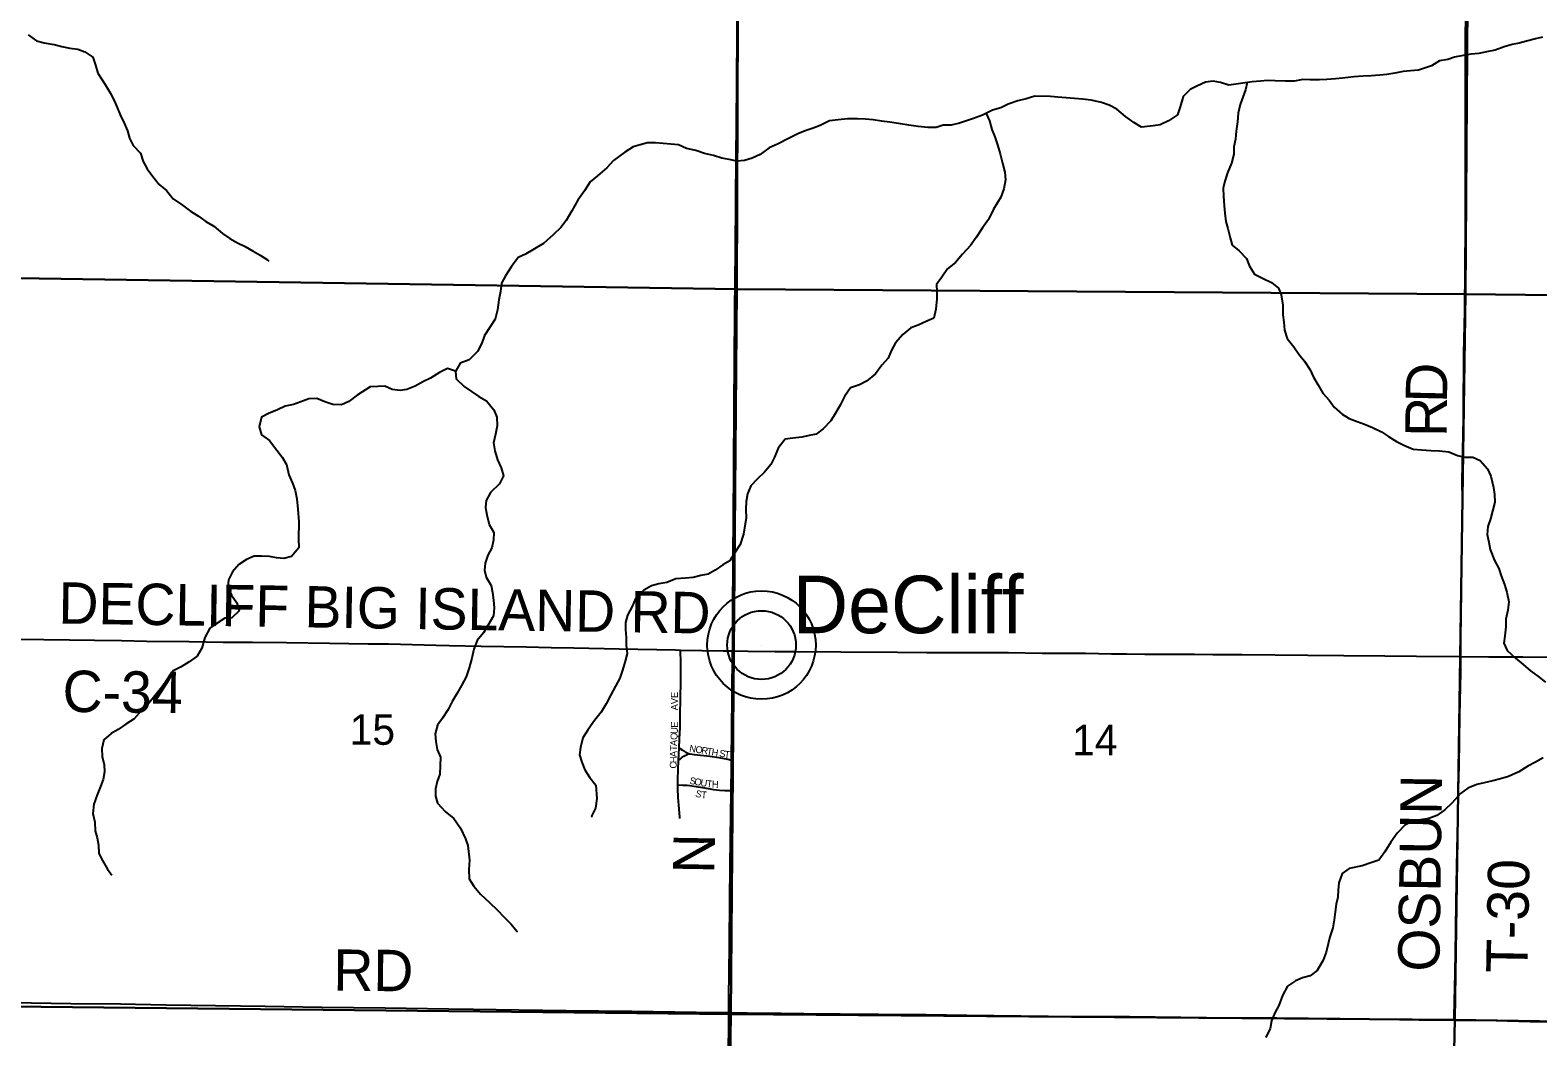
# Model space of a CAD drawing. Extents: x 1584893 to 1934202, y 663575 to 1091909.
# Drawn here: x 1729310 to 1740237, y 948034 to 955332 of the extents above; entities that cross this region are included whole.
import ezdxf

# ---------------------------------------------------------------- set-up
doc = ezdxf.new("R2010")
doc.units = 0
for name, color, linetype in [('GM_X_County_Road', 7, 'Continuous'), ('GM_X_County_Road_Text', 7, 'Continuous'), ('GM_X_Minor_River', 7, 'Continuous'), ('GM_X_Section', 7, 'Continuous'), ('GM_X_Section_Text', 7, 'Continuous'), ('GM_X_Township_Road', 7, 'Continuous'), ('GM_X_Township_Road_Text', 7, 'Continuous'), ('GM_X_Township_Subdivision', 7, 'Continuous'), ('GM_X_Township_Subdivision_Text', 7, 'Continuous'), ('GM_X_Unincorporated', 7, 'Continuous'), ('GM_X_Unincorporated_Location', 7, 'Continuous'), ('GM_X_Unincorporated_Text', 7, 'Continuous')]:
    doc.layers.add(name, color=color, linetype=linetype)

msp = doc.modelspace()

# ---------------------------------------------------------------- linework, layer by layer
at = {"layer": 'GM_X_County_Road'}
for points in [[(1734401, 950831), (1734402, 950842), (1734404, 951104), (1734406, 951498), (1734411, 952138), (1734413, 952613), (1734416, 952925), (1734418, 953303), (1734422, 953729), (1734425, 954106), (1734428, 954402), (1734429, 954664), (1734431, 954943), (1734434, 955320), (1734436, 955599), (1734436, 955814), (1734440, 956109)], [(1729200, 950917), (1729224, 950916), (1729595, 950912), (1729776, 950909), (1729973, 950906), (1730153, 950903), (1730464, 950899), (1730710, 950896), (1730923, 950895), (1731169, 950892), (1731481, 950888), (1731760, 950883), (1731907, 950882), (1732252, 950873), (1732349, 950871), (1732579, 950865), (1732906, 950862), (1733086, 950857), (1733250, 950853), (1733578, 950847), (1733988, 950839), (1734023, 950838)], [(1734023, 950838), (1734332, 950832), (1734401, 950831)], [(1734394, 950040), (1734396, 950267), (1734398, 950497), (1734401, 950831)], [(1734401, 950831), (1734513, 950829), (1734710, 950828), (1734857, 950827), (1735186, 950824), (1735596, 950822), (1735809, 950820), (1736219, 950819), (1736400, 950819), (1736646, 950816), (1736794, 950816), (1736958, 950815), (1737054, 950812), (1737147, 950811), (1737258, 950810), (1737389, 950808), (1737537, 950808), (1737652, 950809), (1737750, 950808), (1737881, 950806), (1737963, 950806), (1738094, 950805), (1738570, 950801), (1738832, 950798), (1739128, 950796), (1739357, 950793), (1739680, 950791)], [(1739680, 950791), (1739882, 950789), (1740129, 950788), (1740490, 950787), (1740637, 950785), (1740850, 950783), (1741408, 950779), (1741704, 950777), (1742032, 950773), (1742163, 950772), (1742283, 950771)], [(1734391, 949819), (1734394, 949989), (1734394, 950040)], [(1734374, 948210), (1734374, 948315), (1734378, 948693), (1734382, 949037), (1734387, 949480), (1734391, 949808), (1734391, 949819)], [(1729174, 948282), (1729178, 948282), (1729604, 948276), (1729965, 948272), (1730293, 948266), (1730834, 948258), (1731014, 948255), (1731424, 948249), (1731884, 948243), (1732343, 948236), (1732523, 948235), (1732851, 948230), (1733195, 948225), (1733671, 948219), (1734294, 948211), (1734374, 948210)], [(1734308, 943007), (1734312, 943525), (1734316, 943722), (1734320, 944017), (1734323, 944247), (1734329, 944542), (1734334, 944887), (1734338, 945166), (1734340, 945379), (1734343, 945576), (1734347, 945904), (1734352, 946281), (1734354, 946429), (1734356, 946658), (1734358, 946790), (1734361, 947101), (1734365, 947446), (1734370, 947840), (1734373, 948086), (1734374, 948210)], [(1734374, 948210), (1734507, 948208), (1734753, 948206), (1734917, 948203), (1735180, 948201), (1735459, 948198), (1735803, 948195), (1736098, 948191), (1736885, 948182), (1737279, 948180), (1737836, 948174), (1738345, 948172), (1738804, 948166), (1739378, 948158), (1739575, 948156), (1739630, 948155)], [(1739630, 948155), (1739854, 948154), (1740181, 948146), (1740329, 948144), (1740493, 948141), (1740887, 948133), (1741428, 948123), (1741723, 948118), (1742198, 948109), (1742242, 948109)]]:
    msp.add_lwpolyline(points, dxfattribs=at)
at = {"layer": 'GM_X_Minor_River'}
for points in [[(1729296, 955297), (1729356, 955254), (1729412, 955239), (1729485, 955228), (1729539, 955213), (1729599, 955202), (1729655, 955195), (1729707, 955174), (1729764, 955137), (1729785, 955079), (1729800, 955020), (1729855, 954937), (1729890, 954877), (1729919, 954822), (1729940, 954772), (1729962, 954717), (1729993, 954654), (1730016, 954602), (1730031, 954550), (1730056, 954495), (1730109, 954440), (1730130, 954380), (1730159, 954327), (1730199, 954272), (1730246, 954213), (1730299, 954170), (1730348, 954109), (1730415, 954062), (1730473, 954019), (1730530, 953984), (1730584, 953945), (1730641, 953912), (1730704, 953857), (1730758, 953822), (1730813, 953791), (1730869, 953764), (1730926, 953729), (1730978, 953700), (1731030, 953667), (1731041, 953657)], [(1740271, 955281), (1740221, 955270), (1740155, 955253), (1740102, 955237), (1740050, 955228), (1739994, 955211), (1739927, 955188), (1739865, 955175), (1739809, 955162), (1739755, 955157), (1739696, 955148), (1739634, 955135), (1739584, 955120), (1739524, 955109), (1739467, 955073), (1739372, 955043), (1739314, 955038), (1739260, 955033), (1739200, 955020), (1739143, 955011), (1739093, 955005), (1739029, 955002), (1738971, 954999), (1738903, 954994), (1738821, 954984), (1738771, 954979), (1738708, 954974), (1738654, 954973), (1738588, 954972), (1738534, 954974), (1738474, 954961), (1738406, 954961), (1738334, 954964), (1738278, 954967), (1738228, 954961), (1738167, 954958), (1738115, 954951), (1738065, 954944), (1737997, 954933), (1737937, 954952), (1737885, 954961), (1737829, 954954), (1737770, 954929), (1737718, 954902), (1737667, 954852), (1737646, 954777), (1737625, 954717), (1737560, 954674), (1737501, 954645), (1737449, 954638), (1737365, 954629), (1737308, 954662), (1737250, 954707), (1737187, 954758), (1737131, 954789), (1737074, 954808), (1737000, 954825), (1736938, 954832), (1736758, 954847), (1736706, 954852), (1736592, 954854), (1736529, 954835), (1736469, 954820), (1736399, 954795), (1736346, 954770), (1736284, 954751), (1736213, 954716), (1736147, 954691)], [(1738131, 954953), (1738118, 954899), (1738081, 954792), (1738066, 954730), (1738061, 954668), (1738051, 954600), (1738046, 954542), (1738035, 954486), (1738035, 954433), (1738016, 954368), (1737988, 954298), (1737969, 954238), (1737956, 954186), (1737958, 954128), (1737964, 954058), (1737969, 954004), (1737975, 953945), (1737990, 953895), (1738007, 953827), (1738022, 953774), (1738073, 953733), (1738126, 953676), (1738147, 953620), (1738184, 953563), (1738246, 953532), (1738306, 953503), (1738357, 953462), (1738378, 953412), (1738389, 953337), (1738390, 953267), (1738397, 953215), (1738402, 953157), (1738421, 953096), (1738468, 953037), (1738505, 952984), (1738545, 952932), (1738586, 952869), (1738611, 952816), (1738642, 952762), (1738679, 952701), (1738726, 952650), (1738761, 952599), (1738819, 952548), (1738870, 952517), (1738928, 952494), (1738982, 952476), (1739039, 952451), (1739103, 952419), (1739156, 952386), (1739212, 952350), (1739265, 952323), (1739333, 952293), (1739393, 952290), (1739461, 952285), (1739525, 952282), (1739591, 952275), (1739655, 952248), (1739709, 952237), (1739765, 952236), (1739820, 952211), (1739873, 952152), (1739896, 952098), (1739915, 952017), (1739924, 951965), (1739925, 951911), (1739910, 951855), (1739893, 951789), (1739874, 951733), (1739871, 951675), (1739883, 951619), (1739892, 951567), (1739924, 951488), (1739954, 951429), (1739971, 951375), (1739996, 951314), (1740013, 951258), (1740026, 951188), (1740019, 951126), (1740006, 951062), (1740005, 951006), (1739998, 950940), (1739991, 950887), (1740016, 950835), (1740075, 950778), (1740130, 950733), (1740184, 950688), (1740237, 950649), (1740292, 950606)], [(1736147, 954691), (1736096, 954674), (1736046, 954657), (1735986, 954642), (1735928, 954643), (1735877, 954627), (1735817, 954626), (1735747, 954634), (1735679, 954643), (1735619, 954652), (1735541, 954665), (1735481, 954672), (1735420, 954681), (1735364, 954686), (1735306, 954689), (1735233, 954690), (1735167, 954681), (1735103, 954674), (1735036, 954641), (1734986, 954622), (1734928, 954601), (1734875, 954580), (1734801, 954543), (1734732, 954508), (1734667, 954479), (1734600, 954430), (1734542, 954405), (1734488, 954388), (1734431, 954383), (1734376, 954394), (1734324, 954404), (1734262, 954424), (1734198, 954437), (1734134, 954460), (1734068, 954473), (1734009, 954500), (1733953, 954505), (1733899, 954510), (1733843, 954515), (1733785, 954516), (1733731, 954500), (1733680, 954487), (1733620, 954448), (1733538, 954387), (1733490, 954334), (1733422, 954275), (1733370, 954232), (1733329, 954168), (1733279, 954099), (1733236, 954022), (1733195, 953952), (1733156, 953901), (1733101, 953847), (1733030, 953786), (1732953, 953740), (1732901, 953708), (1732848, 953683), (1732799, 953618), (1732756, 953550), (1732727, 953497), (1732720, 953437), (1732707, 953377), (1732698, 953305), (1732680, 953237), (1732639, 953175), (1732604, 953118), (1732583, 953062), (1732552, 953003), (1732491, 952943), (1732427, 952918), (1732392, 952857), (1732397, 952805), (1732456, 952748), (1732510, 952713), (1732563, 952676), (1732617, 952645), (1732670, 952580), (1732693, 952527), (1732694, 952463), (1732683, 952403), (1732668, 952339), (1732679, 952283), (1732698, 952218), (1732723, 952158), (1732740, 952101), (1732711, 952042), (1732646, 951981), (1732615, 951921), (1732610, 951871), (1732619, 951817), (1732638, 951748), (1732671, 951690), (1732668, 951636), (1732657, 951580), (1732628, 951526), (1732607, 951468), (1732604, 951418), (1732616, 951366), (1732651, 951307), (1732662, 951255), (1732669, 951199)], [(1736238, 954728), (1736262, 954675), (1736279, 954611), (1736303, 954558), (1736322, 954500), (1736341, 954435), (1736357, 954367), (1736374, 954302), (1736378, 954246), (1736368, 954182), (1736345, 954121), (1736292, 954033), (1736255, 953960), (1736212, 953898), (1736166, 953829), (1736125, 953771), (1736068, 953708), (1736017, 953647), (1735958, 953602), (1735917, 953542), (1735878, 953489), (1735882, 953437), (1735881, 953385), (1735875, 953308), (1735860, 953245), (1735810, 953221), (1735745, 953194), (1735693, 953175), (1735636, 953126), (1735583, 953065), (1735554, 953013), (1735529, 952955), (1735484, 952904), (1735437, 952841), (1735372, 952788), (1735322, 952760), (1735255, 952739), (1735212, 952676), (1735181, 952614), (1735148, 952555), (1735113, 952499), (1735058, 952442), (1735008, 952403), (1734957, 952394), (1734903, 952380), (1734839, 952375), (1734783, 952366), (1734732, 952301), (1734704, 952235), (1734678, 952182), (1734633, 952128), (1734582, 952079), (1734533, 952028), (1734510, 951970), (1734499, 951914), (1734496, 951860), (1734499, 951794), (1734490, 951738), (1734481, 951678), (1734456, 951604), (1734415, 951541), (1734382, 951485), (1734331, 951456), (1734274, 951417), (1734224, 951389), (1734172, 951378), (1734115, 951363), (1734059, 951358), (1733991, 951353), (1733925, 951328), (1733866, 951319), (1733814, 951304), (1733759, 951271), (1733698, 951212), (1733673, 951154), (1733640, 951090), (1733625, 951038), (1733625, 950986), (1733630, 950930), (1733629, 950874), (1733636, 950812), (1733623, 950758), (1733604, 950692), (1733585, 950634), (1733552, 950575), (1733519, 950513), (1733484, 950449), (1733449, 950388), (1733401, 950327), (1733354, 950263), (1733317, 950202), (1733298, 950132), (1733291, 950078), (1733308, 950025), (1733331, 949969), (1733363, 949916), (1733410, 949859), (1733418, 949761), (1733407, 949691), (1733378, 949633), (1733386, 949631)], [(1732393, 952859), (1732334, 952878), (1732278, 952851), (1732211, 952810), (1732160, 952784), (1732100, 952751), (1732041, 952726), (1731991, 952719), (1731935, 952726), (1731880, 952751), (1731829, 952748), (1731775, 952745), (1731680, 952686), (1731619, 952639), (1731567, 952616), (1731503, 952617), (1731447, 952638), (1731387, 952661), (1731329, 952658), (1731271, 952637), (1731219, 952618), (1731158, 952605), (1731104, 952579), (1731037, 952552), (1730987, 952525), (1730970, 952457), (1730987, 952399), (1731044, 952356), (1731099, 952287), (1731138, 952236), (1731169, 952183), (1731184, 952109), (1731211, 952048), (1731230, 951994), (1731243, 951934), (1731250, 951859), (1731257, 951767), (1731255, 951643), (1731257, 951579), (1731204, 951517), (1731148, 951502), (1731096, 951507), (1731044, 951516), (1730988, 951519), (1730934, 951518), (1730878, 951495), (1730823, 951458), (1730776, 951404), (1730747, 951347), (1730742, 951293), (1730769, 951236), (1730808, 951179), (1730825, 951121), (1730773, 951072), (1730722, 951068), (1730666, 951033), (1730613, 950996), (1730576, 950930), (1730555, 950851), (1730520, 950793), (1730463, 950752), (1730404, 950717), (1730348, 950686), (1730301, 950620), (1730264, 950569), (1730223, 950517), (1730172, 950454), (1730119, 950401), (1730064, 950338), (1730003, 950300), (1729948, 950263), (1729898, 950234), (1729845, 950187), (1729830, 950125), (1729833, 950067), (1729846, 950006), (1729849, 949954), (1729840, 949900), (1729821, 949848), (1729796, 949787), (1729773, 949721), (1729764, 949653), (1729779, 949589), (1729782, 949528), (1729797, 949476), (1729806, 949424), (1729809, 949364), (1729834, 949311), (1729872, 949250), (1729903, 949206)], [(1732669, 951199), (1732674, 951144), (1732669, 951086), (1732628, 951017), (1732595, 950963), (1732550, 950906), (1732525, 950844), (1732512, 950780), (1732493, 950708), (1732470, 950643), (1732436, 950581), (1732406, 950525), (1732370, 950464), (1732340, 950408), (1732300, 950345), (1732262, 950293), (1732246, 950231), (1732250, 950175), (1732261, 950117), (1732284, 950062), (1732281, 950000), (1732280, 949938), (1732261, 949886), (1732248, 949832), (1732247, 949778), (1732262, 949728), (1732319, 949667), (1732381, 949616), (1732429, 949547), (1732466, 949470), (1732483, 949420), (1732494, 949315), (1732489, 949247), (1732493, 949179), (1732525, 949126), (1732574, 949067), (1732641, 949004), (1732694, 948955), (1732745, 948902), (1732796, 948851), (1732840, 948798), (1732838, 948798)], [(1740164, 949997), (1740099, 949956), (1740025, 949921), (1739966, 949904), (1739912, 949889), (1739848, 949876), (1739794, 949864), (1739729, 949837), (1739676, 949798), (1739617, 949731), (1739564, 949680), (1739506, 949639), (1739447, 949616), (1739387, 949607), (1739329, 949595), (1739274, 949568), (1739217, 949511), (1739172, 949446), (1739129, 949374), (1739086, 949315), (1739027, 949296), (1738965, 949273), (1738870, 949254), (1738818, 949217), (1738795, 949149), (1738790, 949097), (1738787, 949047), (1738776, 948995), (1738769, 948941), (1738760, 948883), (1738751, 948823), (1738730, 948759), (1738717, 948707), (1738704, 948648), (1738681, 948590), (1738638, 948514), (1738587, 948475), (1738531, 948462), (1738481, 948439), (1738422, 948400), (1738387, 948334), (1738361, 948262), (1738331, 948207), (1738308, 948149), (1738297, 948095), (1738266, 948029)], [(1740277, 950057), (1740221, 950024), (1740164, 949997)]]:
    msp.add_lwpolyline(points, dxfattribs=at)
at = {"layer": 'GM_X_Section'}
for points in [[(1729259, 958799), (1734451, 958724), (1734432, 953454), (1729219, 953534)], [(1734451, 958724), (1739748, 958699), (1739713, 953417), (1734432, 953454)], [(1739748, 958699), (1744996, 958632), (1744940, 953492), (1744937, 953360), (1739713, 953417)], [(1729219, 953534), (1734432, 953454), (1734388, 948198), (1729163, 948254)], [(1734432, 953454), (1739713, 953417), (1739636, 948157), (1734388, 948198)], [(1739713, 953417), (1744937, 953360), (1744853, 948192), (1744850, 948076), (1739636, 948157)], [(1729163, 948254), (1734388, 948198), (1734314, 942896), (1729088, 942976)], [(1734388, 948198), (1739636, 948157), (1739520, 942867), (1734314, 942896)], [(1739636, 948157), (1744850, 948076), (1744794, 942974), (1744791, 942835), (1739520, 942867)]]:
    msp.add_lwpolyline(points, close=True, dxfattribs=at)
at = {"layer": 'GM_X_Township_Road'}
for points in [[(1739680, 950791), (1739679, 950822), (1739680, 950920), (1739685, 951265), (1739685, 951379), (1739686, 951461), (1739689, 951625), (1739690, 951773), (1739690, 951921), (1739689, 952068), (1739690, 952183), (1739695, 952396), (1739698, 952527), (1739699, 952708), (1739700, 952839), (1739702, 952987), (1739707, 953298), (1739710, 953610), (1739713, 953905), (1739713, 954168), (1739713, 954381), (1739714, 954758), (1739712, 955037), (1739714, 955267), (1739715, 955447)], [(1739630, 948155), (1739631, 948182), (1739636, 948395), (1739637, 948493), (1739642, 948805), (1739646, 949018), (1739650, 949264), (1739653, 949395), (1739658, 949592), (1739660, 949739), (1739666, 950002), (1739673, 950363), (1739679, 950674), (1739680, 950773), (1739680, 950791)]]:
    msp.add_lwpolyline(points, dxfattribs=at)
at = {"layer": 'GM_X_Township_Subdivision'}
for points in [[(1734013, 950129), (1734013, 950131), (1734019, 950242), (1734021, 950268), (1734022, 950297), (1734022, 950328), (1734024, 950526), (1734025, 950575), (1734026, 950707), (1734025, 950768), (1734024, 950816), (1734023, 950838)], [(1734010, 950037), (1734013, 950129)], [(1734013, 950129), (1734026, 950120), (1734039, 950111), (1734052, 950102), (1734061, 950097), (1734068, 950094), (1734077, 950090), (1734085, 950087), (1734091, 950086)], [(1734004, 949860), (1734004, 949868), (1734004, 949901), (1734010, 950037)], [(1734010, 950037), (1734023, 950050), (1734030, 950056), (1734040, 950063), (1734049, 950068), (1734058, 950073), (1734069, 950078), (1734078, 950082), (1734091, 950086)], [(1734091, 950086), (1734108, 950083), (1734125, 950081), (1734237, 950068), (1734302, 950058), (1734366, 950046), (1734394, 950040)], [(1734004, 949860), (1734041, 949859), (1734073, 949858), (1734092, 949856), (1734105, 949854), (1734121, 949851), (1734168, 949843), (1734239, 949831), (1734264, 949828), (1734306, 949823), (1734345, 949820), (1734361, 949820), (1734391, 949819)], [(1734019, 949617), (1734018, 949627), (1734014, 949687), (1734006, 949770), (1734004, 949835), (1734004, 949860)]]:
    msp.add_lwpolyline(points, dxfattribs=at)
at = {"layer": 'GM_X_Unincorporated'}
for radius in [393, 249]:
    msp.add_circle((1734611, 950874), radius, dxfattribs=at)
at = {"layer": 'GM_X_Unincorporated_Location'}
msp.add_line((1734611, 950874), (1734611, 950874), dxfattribs=at)

# ---------------------------------------------------------------- texts
at = {"layer": 'GM_X_County_Road_Text'}
for s, rotation, p in [('DECLIFF BIG ISLAND RD', 359.1151, (1729514, 951030)), ('C-34', 359.3163, (1729544, 950390)), ('N', 89.0457, (1734269, 949215)), ('RD', 359.5041, (1731507, 948368))]:
    msp.add_text(s, height=300, rotation=rotation, dxfattribs=at).set_placement(p)
at = {"layer": 'GM_X_Section_Text'}
for s, p in [('15', (1731626, 950151)), ('14', (1736862, 950075))]:
    msp.add_text(s, height=221, rotation=0, dxfattribs=at).set_placement(p)
at = {"layer": 'GM_X_Township_Road_Text'}
for s, rotation, p in [('D', 88.714, (1739578, 952628)), ('R', 89.4418, (1739576, 952382)), ('OSBUN', 89.1846, (1739523, 948505)), ('T-30', 88.9611, (1740162, 948495))]:
    msp.add_text(s, height=300, rotation=rotation, dxfattribs=at).set_placement(p)
at = {"layer": 'GM_X_Township_Subdivision_Text'}
for s, rotation, p in [('AVE', 90, (1734005, 950401)), ('E', 89.3429, (1734005, 950275)), ('Q', 86.5232, (1734000, 950185)), ('U', 87.2682, (1734003, 950229)), ('T', 88.333, (1733997, 950106)), ('A', 89.9344, (1733997, 950062)), ('A', 86.8735, (1733998, 950141)), ('N', 350.3832, (1734085, 950102)), ('O', 350.3881, (1734129, 950095)), ('R', 350.3969, (1734172, 950088)), ('T', 350.4067, (1734211, 950081)), ('H', 350.3832, (1734246, 950075)), ('S', 350.394, (1734302, 950066)), ('T', 352.6955, (1734339, 950059)), ('C', 89.9514, (1733996, 949979)), ('H', 89.9478, (1733997, 950018)), ('S', 348.1972, (1734086, 949869)), ('O', 348.5669, (1734121, 949862)), ('U', 351.353, (1734166, 949853)), ('T', 352.9359, (1734211, 949846)), ('H', 356.5814, (1734250, 949841)), ('S', 343.7431, (1734127, 949777)), ('T', 355.7101, (1734172, 949765))]:
    msp.add_text(s, height=50, rotation=rotation, dxfattribs=at).set_placement(p)
at = {"layer": 'GM_X_Unincorporated_Text'}
msp.add_text('DeCliff', height=417, rotation=0, dxfattribs=at).set_placement((1734836, 950960))

doc.saveas('drawing.dxf')
